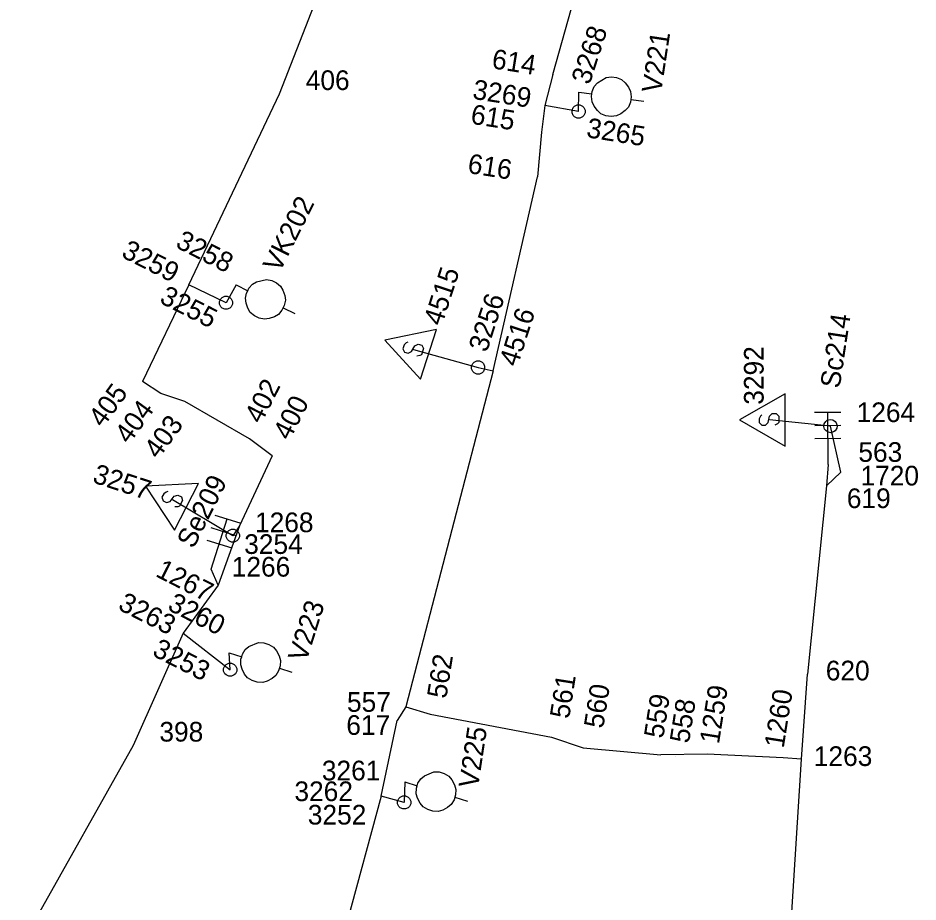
# Model space of a CAD drawing. Extents: x -535557 to -534097, y -1142175 to -1136716.
# Drawn here: x -534470.64 to -534436.33, y -1139947.45 to -1139913.75 of the extents above; entities that cross this region are included whole.
import ezdxf

# ---------------------------------------------------------------- set-up
doc = ezdxf.new("R2010")
doc.units = 0
doc.layers.add('Default', color=7, linetype='Continuous')
doc.layers.add('SS_SZDC', color=7, linetype='Continuous')

# ---------------------------------------------------------------- blocks, each defined once
blk = doc.blocks.new('POINT_DISPLAY')
at = {"layer": 'Default'}
blk.add_line((0, 0), (0, 0), dxfattribs=at)

msp = doc.modelspace()

# ---------------------------------------------------------------- linework, layer by layer
at = {"layer": 'SS_SZDC'}
for p, q in [((-534460.67, -1139916.649), (-534458.3, -1139910.559)), ((-534450.25, -1139915.909), (-534449.25, -1139912.319)), ((-534450.25, -1139915.909), (-534450.55, -1139917.09)), ((-534448.553, -1139916.224), (-534448.221, -1139916.019)), ((-534448.221, -1139916.019), (-534448.016, -1139915.997)), ((-534448.016, -1139915.997), (-534447.818, -1139916.025)), ((-534447.818, -1139916.025), (-534447.627, -1139916.102)), ((-534447.627, -1139916.102), (-534447.493, -1139916.222)), ((-534448.764, -1139916.649), (-534448.75, -1139916.55)), ((-534448.75, -1139916.55), (-534448.673, -1139916.359)), ((-534448.673, -1139916.359), (-534448.553, -1139916.224)), ((-534447.493, -1139916.222), (-534447.365, -1139916.391)), ((-534447.365, -1139916.391), (-534447.287, -1139916.554)), ((-534447.287, -1139916.554), (-534447.265, -1139916.759)), ((-534464.13, -1139923.92), (-534460.67, -1139916.649)), ((-534449.27, -1139917.319), (-534449.26, -1139916.579)), ((-534449.26, -1139916.579), (-534448.764, -1139916.649)), ((-534448.778, -1139916.748), (-534448.764, -1139916.649)), ((-534448.757, -1139916.953), (-534448.778, -1139916.748)), ((-534447.265, -1139916.759), (-534447.293, -1139916.957)), ((-534447.279, -1139916.858), (-534446.784, -1139916.927)), ((-534450.55, -1139917.09), (-534450.68, -1139918.1)), ((-534449.27, -1139917.319), (-534450.55, -1139917.09)), ((-534449.52, -1139917.269), (-534449.47, -1139917.169)), ((-534449.47, -1139917.169), (-534449.42, -1139917.119)), ((-534449.42, -1139917.119), (-534449.32, -1139917.069)), ((-534449.32, -1139917.069), (-534449.22, -1139917.069)), ((-534449.22, -1139917.069), (-534449.12, -1139917.119)), ((-534449.12, -1139917.119), (-534449.07, -1139917.169)), ((-534449.07, -1139917.169), (-534449.02, -1139917.269)), ((-534448.678, -1139917.116), (-534448.757, -1139916.953)), ((-534448.551, -1139917.285), (-534448.678, -1139917.116)), ((-534447.37, -1139917.148), (-534447.49, -1139917.283)), ((-534447.293, -1139916.957), (-534447.37, -1139917.148)), ((-534449.52, -1139917.369), (-534449.52, -1139917.269)), ((-534449.47, -1139917.469), (-534449.52, -1139917.369)), ((-534449.42, -1139917.519), (-534449.47, -1139917.469)), ((-534449.32, -1139917.569), (-534449.42, -1139917.519)), ((-534449.22, -1139917.569), (-534449.32, -1139917.569)), ((-534449.12, -1139917.519), (-534449.22, -1139917.569)), ((-534449.07, -1139917.469), (-534449.12, -1139917.519)), ((-534449.02, -1139917.369), (-534449.07, -1139917.469)), ((-534449.02, -1139917.269), (-534449.02, -1139917.369)), ((-534448.416, -1139917.405), (-534448.551, -1139917.285)), ((-534448.225, -1139917.482), (-534448.416, -1139917.405)), ((-534448.027, -1139917.51), (-534448.225, -1139917.482)), ((-534447.822, -1139917.488), (-534448.027, -1139917.51)), ((-534447.66, -1139917.41), (-534447.822, -1139917.488)), ((-534447.49, -1139917.283), (-534447.66, -1139917.41)), ((-534450.68, -1139918.1), (-534450.84, -1139919.809)), ((-534452.52, -1139927.2), (-534450.84, -1139919.809)), ((-534461.548, -1139923.81), (-534461.169, -1139923.717)), ((-534461.169, -1139923.717), (-534460.967, -1139923.76)), ((-534460.967, -1139923.76), (-534460.787, -1139923.847)), ((-534464.13, -1139923.92), (-534465.89, -1139927.61)), ((-534462.71, -1139924.61), (-534464.13, -1139923.92)), ((-534462.329, -1139923.93), (-534462.71, -1139924.61)), ((-534462.329, -1139923.93), (-534461.88, -1139924.149)), ((-534461.88, -1139924.149), (-534461.836, -1139924.059)), ((-534461.836, -1139924.059), (-534461.704, -1139923.901)), ((-534461.704, -1139923.901), (-534461.548, -1139923.81)), ((-534460.787, -1139923.847), (-534460.63, -1139923.98)), ((-534460.63, -1139923.98), (-534460.539, -1139924.135)), ((-534462.91, -1139924.46), (-534462.86, -1139924.41)), ((-534462.86, -1139924.41), (-534462.76, -1139924.36)), ((-534462.76, -1139924.36), (-534462.66, -1139924.36)), ((-534462.66, -1139924.36), (-534462.56, -1139924.41)), ((-534462.56, -1139924.41), (-534462.51, -1139924.46)), ((-534461.967, -1139924.44), (-534461.924, -1139924.239)), ((-534461.943, -1139924.619), (-534461.967, -1139924.44)), ((-534461.924, -1139924.239), (-534461.88, -1139924.149)), ((-534460.539, -1139924.135), (-534460.469, -1139924.336)), ((-534460.469, -1139924.336), (-534460.445, -1139924.515)), ((-534462.96, -1139924.56), (-534462.91, -1139924.46)), ((-534462.96, -1139924.66), (-534462.96, -1139924.56)), ((-534462.91, -1139924.76), (-534462.96, -1139924.66)), ((-534462.86, -1139924.81), (-534462.91, -1139924.76)), ((-534462.51, -1139924.76), (-534462.56, -1139924.81)), ((-534462.51, -1139924.46), (-534462.46, -1139924.56)), ((-534462.46, -1139924.66), (-534462.51, -1139924.76)), ((-534462.46, -1139924.56), (-534462.46, -1139924.66)), ((-534461.873, -1139924.819), (-534461.943, -1139924.619)), ((-534460.488, -1139924.716), (-534460.576, -1139924.896)), ((-534460.445, -1139924.515), (-534460.488, -1139924.716)), ((-534462.76, -1139924.86), (-534462.86, -1139924.81)), ((-534462.66, -1139924.86), (-534462.76, -1139924.86)), ((-534462.56, -1139924.81), (-534462.66, -1139924.86)), ((-534461.783, -1139924.975), (-534461.873, -1139924.819)), ((-534461.625, -1139925.108), (-534461.783, -1139924.975)), ((-534461.445, -1139925.195), (-534461.625, -1139925.108)), ((-534460.708, -1139925.054), (-534460.864, -1139925.145)), ((-534460.576, -1139924.896), (-534460.708, -1139925.054)), ((-534460.532, -1139924.806), (-534460.083, -1139925.025)), ((-534461.243, -1139925.238), (-534461.445, -1139925.195)), ((-534461.065, -1139925.214), (-534461.243, -1139925.238)), ((-534460.864, -1139925.145), (-534461.065, -1139925.214)), ((-534454.68, -1139925.624), (-534456.653, -1139926.034)), ((-534455.298, -1139927.526), (-534454.68, -1139925.624)), ((-534456.653, -1139926.034), (-534455.298, -1139927.526)), ((-534455.846, -1139926.139), (-534455.924, -1139926.218)), ((-534455.783, -1139926.107), (-534455.846, -1139926.139)), ((-534455.924, -1139926.218), (-534455.971, -1139926.361)), ((-534455.971, -1139926.361), (-534455.907, -1139926.487)), ((-534455.907, -1139926.487), (-534455.764, -1139926.533)), ((-534455.764, -1139926.533), (-534455.638, -1139926.469)), ((-534455.638, -1139926.469), (-534455.513, -1139926.247)), ((-534455.56, -1139926.389), (-534453.1, -1139927.079)), ((-534455.513, -1139926.247), (-534455.387, -1139926.183)), ((-534455.387, -1139926.183), (-534455.244, -1139926.229)), ((-534455.18, -1139926.355), (-534455.258, -1139926.593)), ((-534455.244, -1139926.229), (-534455.18, -1139926.355)), ((-534455.321, -1139926.625), (-534455.431, -1139926.642)), ((-534455.258, -1139926.593), (-534455.321, -1139926.625)), ((-534453.25, -1139926.879), (-534453.15, -1139926.829)), ((-534453.15, -1139926.829), (-534453.05, -1139926.829)), ((-534453.05, -1139926.829), (-534452.95, -1139926.879)), ((-534453.35, -1139927.029), (-534453.3, -1139926.929)), ((-534453.35, -1139927.129), (-534453.35, -1139927.029)), ((-534453.3, -1139927.229), (-534453.35, -1139927.129)), ((-534453.3, -1139926.929), (-534453.25, -1139926.879)), ((-534453.1, -1139927.079), (-534452.52, -1139927.2)), ((-534452.95, -1139926.879), (-534452.9, -1139926.929)), ((-534452.9, -1139926.929), (-534452.85, -1139927.029)), ((-534452.85, -1139927.129), (-534452.9, -1139927.229)), ((-534452.85, -1139927.029), (-534452.85, -1139927.129)), ((-534452.52, -1139927.2), (-534455.859, -1139940.02)), ((-534453.25, -1139927.279), (-534453.3, -1139927.229)), ((-534453.15, -1139927.329), (-534453.25, -1139927.279)), ((-534453.05, -1139927.329), (-534453.15, -1139927.329)), ((-534452.95, -1139927.279), (-534453.05, -1139927.329)), ((-534452.9, -1139927.229), (-534452.95, -1139927.279)), ((-534465.189, -1139928.069), (-534465.89, -1139927.61)), ((-534464.279, -1139928.379), (-534465.189, -1139928.069)), ((-534441.389, -1139928.079), (-534443.139, -1139929.079)), ((-534441.389, -1139930.079), (-534441.389, -1139928.079)), ((-534461.819, -1139929.799), (-534464.279, -1139928.379)), ((-534442.289, -1139928.879), (-534442.339, -1139928.929)), ((-534441.989, -1139928.929), (-534441.889, -1139928.829)), ((-534441.889, -1139928.829), (-534441.739, -1139928.829)), ((-534441.739, -1139928.829), (-534441.639, -1139928.929)), ((-534440.273, -1139928.783), (-534439.273, -1139928.776)), ((-534439.76, -1139930.78), (-534439.773, -1139928.78)), ((-534443.139, -1139929.079), (-534441.389, -1139930.079)), ((-534442.339, -1139928.929), (-534442.389, -1139929.029)), ((-534442.389, -1139929.029), (-534442.389, -1139929.179)), ((-534442.389, -1139929.179), (-534442.289, -1139929.279)), ((-534442.139, -1139929.279), (-534442.039, -1139929.179)), ((-534442.039, -1139929.179), (-534441.989, -1139928.929)), ((-534439.67, -1139929.309), (-534441.989, -1139929.079)), ((-534441.689, -1139929.229), (-534441.789, -1139929.279)), ((-534441.639, -1139929.179), (-534441.689, -1139929.229)), ((-534441.639, -1139928.929), (-534441.639, -1139929.179)), ((-534439.924, -1139929.321), (-534439.909, -1139929.223)), ((-534439.909, -1139929.223), (-534439.845, -1139929.131)), ((-534439.845, -1139929.131), (-534439.788, -1139929.089)), ((-534439.788, -1139929.089), (-534439.681, -1139929.055)), ((-534439.681, -1139929.055), (-534439.583, -1139929.07)), ((-534439.583, -1139929.07), (-534439.491, -1139929.134)), ((-534439.491, -1139929.134), (-534439.449, -1139929.191)), ((-534439.449, -1139929.191), (-534439.415, -1139929.298)), ((-534442.289, -1139929.279), (-534442.139, -1139929.279)), ((-534440.269, -1139929.283), (-534439.269, -1139929.276)), ((-534439.89, -1139929.428), (-534439.924, -1139929.321)), ((-534439.848, -1139929.485), (-534439.89, -1139929.428)), ((-534439.756, -1139929.549), (-534439.848, -1139929.485)), ((-534439.658, -1139929.564), (-534439.756, -1139929.549)), ((-534439.27, -1139931.069), (-534439.67, -1139929.309)), ((-534439.551, -1139929.53), (-534439.658, -1139929.564)), ((-534439.494, -1139929.488), (-534439.551, -1139929.53)), ((-534439.43, -1139929.396), (-534439.494, -1139929.488)), ((-534439.415, -1139929.298), (-534439.43, -1139929.396)), ((-534460.949, -1139930.45), (-534461.819, -1139929.799)), ((-534440.266, -1139929.783), (-534439.266, -1139929.776)), ((-534460.949, -1139930.45), (-534462.199, -1139933.11)), ((-534439.76, -1139930.78), (-534439.819, -1139931.59)), ((-534439.819, -1139931.59), (-534439.27, -1139931.069)), ((-534463.761, -1139931.501), (-534465.774, -1139931.597)), ((-534465.774, -1139931.597), (-534464.669, -1139933.283)), ((-534464.669, -1139933.283), (-534463.761, -1139931.501)), ((-534439.819, -1139931.59), (-534440.539, -1139938.77)), ((-534465.083, -1139931.893), (-534465.151, -1139932.027)), ((-534464.993, -1139931.827), (-534465.083, -1139931.893)), ((-534464.926, -1139931.805), (-534464.993, -1139931.827)), ((-534464.839, -1139932.186), (-534464.681, -1139931.986)), ((-534464.681, -1139931.986), (-534464.547, -1139931.942)), ((-534464.547, -1139931.942), (-534464.413, -1139932.01)), ((-534465.151, -1139932.027), (-534465.108, -1139932.162)), ((-534465.108, -1139932.162), (-534464.974, -1139932.23)), ((-534464.974, -1139932.23), (-534464.839, -1139932.186)), ((-534462.449, -1139933.489), (-534464.75, -1139932.12)), ((-534464.37, -1139932.145), (-534464.483, -1139932.367)), ((-534464.413, -1139932.01), (-534464.37, -1139932.145)), ((-534464.55, -1139932.389), (-534464.662, -1139932.389)), ((-534464.483, -1139932.367), (-534464.55, -1139932.389)), ((-534463.27, -1139934.76), (-534462.664, -1139932.853)), ((-534463.14, -1139932.702), (-534462.187, -1139933.005)), ((-534463.292, -1139933.179), (-534462.339, -1139933.481)), ((-534462.199, -1139933.11), (-534463.01, -1139935.37)), ((-534462.699, -1139933.439), (-534462.649, -1139933.339)), ((-534462.649, -1139933.339), (-534462.599, -1139933.289)), ((-534462.599, -1139933.289), (-534462.499, -1139933.239)), ((-534462.499, -1139933.239), (-534462.399, -1139933.239)), ((-534462.199, -1139933.11), (-534462.449, -1139933.489)), ((-534462.399, -1139933.239), (-534462.299, -1139933.289)), ((-534462.299, -1139933.289), (-534462.249, -1139933.339)), ((-534462.249, -1139933.339), (-534462.199, -1139933.439)), ((-534463.443, -1139933.655), (-534462.49, -1139933.958)), ((-534462.699, -1139933.539), (-534462.699, -1139933.439)), ((-534462.649, -1139933.639), (-534462.699, -1139933.539)), ((-534462.599, -1139933.689), (-534462.649, -1139933.639)), ((-534462.499, -1139933.739), (-534462.599, -1139933.689)), ((-534462.299, -1139933.689), (-534462.399, -1139933.739)), ((-534462.249, -1139933.639), (-534462.299, -1139933.689)), ((-534462.199, -1139933.539), (-534462.249, -1139933.639)), ((-534462.199, -1139933.439), (-534462.199, -1139933.539)), ((-534462.399, -1139933.739), (-534462.499, -1139933.739)), ((-534463.01, -1139935.37), (-534463.27, -1139934.76)), ((-534463.01, -1139935.37), (-534464.34, -1139937.209)), ((-534464.34, -1139937.209), (-534466.25, -1139941.489)), ((-534464.34, -1139937.209), (-534462.55, -1139938.6)), ((-534461.976, -1139937.833), (-534461.836, -1139937.719)), ((-534461.836, -1139937.719), (-534461.476, -1139937.568)), ((-534461.476, -1139937.568), (-534461.27, -1139937.578)), ((-534461.27, -1139937.578), (-534461.079, -1139937.637)), ((-534461.079, -1139937.637), (-534460.903, -1139937.743)), ((-534460.903, -1139937.743), (-534460.788, -1139937.883)), ((-534462.55, -1139938.6), (-534462.59, -1139937.959)), ((-534462.59, -1139937.959), (-534462.111, -1139938.106)), ((-534462.141, -1139938.201), (-534462.111, -1139938.106)), ((-534462.111, -1139938.106), (-534462.082, -1139938.01)), ((-534462.082, -1139938.01), (-534461.976, -1139937.833)), ((-534460.788, -1139937.883), (-534460.689, -1139938.07)), ((-534460.689, -1139938.07), (-534460.637, -1139938.243)), ((-534462.8, -1139938.55), (-534462.75, -1139938.45)), ((-534462.75, -1139938.45), (-534462.7, -1139938.4)), ((-534462.7, -1139938.4), (-534462.6, -1139938.35)), ((-534462.6, -1139938.35), (-534462.5, -1139938.35)), ((-534462.5, -1139938.35), (-534462.4, -1139938.4)), ((-534462.4, -1139938.4), (-534462.35, -1139938.45)), ((-534462.35, -1139938.45), (-534462.3, -1139938.55)), ((-534462.151, -1139938.407), (-534462.141, -1139938.201)), ((-534462.099, -1139938.58), (-534462.151, -1139938.407)), ((-534460.648, -1139938.449), (-534460.706, -1139938.64)), ((-534460.637, -1139938.243), (-534460.648, -1139938.449)), ((-534462.8, -1139938.65), (-534462.8, -1139938.55)), ((-534462.75, -1139938.75), (-534462.8, -1139938.65)), ((-534462.7, -1139938.8), (-534462.75, -1139938.75)), ((-534462.6, -1139938.85), (-534462.7, -1139938.8)), ((-534462.5, -1139938.85), (-534462.6, -1139938.85)), ((-534462.4, -1139938.8), (-534462.5, -1139938.85)), ((-534462.35, -1139938.75), (-534462.4, -1139938.8)), ((-534462.3, -1139938.65), (-534462.35, -1139938.75)), ((-534462.3, -1139938.55), (-534462.3, -1139938.65)), ((-534462, -1139938.767), (-534462.099, -1139938.58)), ((-534461.886, -1139938.907), (-534462, -1139938.767)), ((-534460.812, -1139938.817), (-534460.952, -1139938.931)), ((-534460.706, -1139938.64), (-534460.812, -1139938.817)), ((-534460.677, -1139938.544), (-534460.199, -1139938.69)), ((-534440.77, -1139942.01), (-534440.539, -1139938.77)), ((-534461.709, -1139939.013), (-534461.886, -1139938.907)), ((-534461.518, -1139939.071), (-534461.709, -1139939.013)), ((-534461.312, -1139939.082), (-534461.518, -1139939.071)), ((-534461.139, -1139939.03), (-534461.312, -1139939.082)), ((-534460.952, -1139938.931), (-534461.139, -1139939.03)), ((-534455.859, -1139940.02), (-534456.18, -1139940.53)), ((-534455.859, -1139940.02), (-534454.93, -1139940.299)), ((-534456.8, -1139943.42), (-534456.18, -1139940.53)), ((-534454.93, -1139940.299), (-534450.3, -1139941.17)), ((-534450.3, -1139941.17), (-534449.09, -1139941.579)), ((-534466.25, -1139941.489), (-534470.64, -1139949.299)), ((-534449.09, -1139941.579), (-534446.13, -1139941.84)), ((-534444.369, -1139941.819), (-534446.13, -1139941.84)), ((-534441.47, -1139941.959), (-534444.369, -1139941.819)), ((-534441.85, -1139959.079), (-534440.77, -1139942.01)), ((-534440.77, -1139942.01), (-534441.47, -1139941.959)), ((-534455.146, -1139942.639), (-534454.786, -1139942.488)), ((-534454.786, -1139942.488), (-534454.58, -1139942.498)), ((-534454.58, -1139942.498), (-534454.389, -1139942.557)), ((-534454.389, -1139942.557), (-534454.213, -1139942.663)), ((-534455.899, -1139942.879), (-534455.92, -1139943.659)), ((-534455.899, -1139942.879), (-534455.421, -1139943.026)), ((-534455.421, -1139943.026), (-534455.392, -1139942.93)), ((-534455.392, -1139942.93), (-534455.286, -1139942.753)), ((-534455.286, -1139942.753), (-534455.146, -1139942.639)), ((-534454.213, -1139942.663), (-534454.098, -1139942.803)), ((-534454.098, -1139942.803), (-534453.999, -1139942.99)), ((-534455.461, -1139943.327), (-534455.451, -1139943.121)), ((-534455.451, -1139943.121), (-534455.421, -1139943.026)), ((-534453.999, -1139942.99), (-534453.947, -1139943.163)), ((-534453.947, -1139943.163), (-534453.958, -1139943.369)), ((-534456.8, -1139943.42), (-534460.649, -1139957.649)), ((-534455.92, -1139943.659), (-534456.8, -1139943.42)), ((-534456.17, -1139943.609), (-534456.12, -1139943.509)), ((-534456.17, -1139943.709), (-534456.17, -1139943.609)), ((-534456.12, -1139943.509), (-534456.07, -1139943.459)), ((-534456.07, -1139943.459), (-534455.97, -1139943.409)), ((-534455.97, -1139943.409), (-534455.87, -1139943.409)), ((-534455.87, -1139943.409), (-534455.77, -1139943.459)), ((-534455.77, -1139943.459), (-534455.72, -1139943.509)), ((-534455.72, -1139943.509), (-534455.67, -1139943.609)), ((-534455.67, -1139943.609), (-534455.67, -1139943.709)), ((-534455.409, -1139943.5), (-534455.461, -1139943.327)), ((-534455.31, -1139943.687), (-534455.409, -1139943.5)), ((-534454.016, -1139943.56), (-534454.122, -1139943.737)), ((-534453.958, -1139943.369), (-534454.016, -1139943.56)), ((-534453.987, -1139943.464), (-534453.509, -1139943.61)), ((-534456.12, -1139943.809), (-534456.17, -1139943.709)), ((-534456.07, -1139943.859), (-534456.12, -1139943.809)), ((-534455.97, -1139943.909), (-534456.07, -1139943.859)), ((-534455.87, -1139943.909), (-534455.97, -1139943.909)), ((-534455.77, -1139943.859), (-534455.87, -1139943.909)), ((-534455.72, -1139943.809), (-534455.77, -1139943.859)), ((-534455.67, -1139943.709), (-534455.72, -1139943.809)), ((-534455.196, -1139943.827), (-534455.31, -1139943.687)), ((-534455.019, -1139943.933), (-534455.196, -1139943.827)), ((-534454.828, -1139943.991), (-534455.019, -1139943.933)), ((-534454.622, -1139944.002), (-534454.828, -1139943.991)), ((-534454.449, -1139943.95), (-534454.622, -1139944.002)), ((-534454.262, -1139943.851), (-534454.449, -1139943.95)), ((-534454.122, -1139943.737), (-534454.262, -1139943.851))]:
    msp.add_line(p, q, dxfattribs=at)

# ---------------------------------------------------------------- block references
for p in [(-534450.25, -1139915.909), (-534460.67, -1139916.649), (-534449.26, -1139916.579), (-534450.55, -1139917.09), (-534449.27, -1139917.319), (-534449.27, -1139917.319), (-534450.68, -1139918.1), (-534450.84, -1139919.809), (-534464.13, -1139923.92), (-534462.329, -1139923.93), (-534462.71, -1139924.61), (-534462.71, -1139924.61), (-534455.56, -1139926.389), (-534453.1, -1139927.079), (-534453.1, -1139927.079), (-534452.52, -1139927.2), (-534465.89, -1139927.61), (-534465.189, -1139928.069), (-534464.279, -1139928.379), (-534441.989, -1139929.079), (-534439.67, -1139929.309), (-534439.67, -1139929.309), (-534461.819, -1139929.799), (-534460.949, -1139930.45), (-534439.76, -1139930.78), (-534439.27, -1139931.069), (-534439.819, -1139931.59), (-534464.75, -1139932.12), (-534462.199, -1139933.11), (-534462.449, -1139933.489), (-534462.449, -1139933.489), (-534463.27, -1139934.76), (-534463.01, -1139935.37), (-534464.34, -1139937.209), (-534462.59, -1139937.959), (-534462.55, -1139938.6), (-534462.55, -1139938.6), (-534440.539, -1139938.77), (-534455.859, -1139940.02), (-534456.18, -1139940.53), (-534454.93, -1139940.299), (-534450.3, -1139941.17), (-534466.25, -1139941.489), (-534449.09, -1139941.579), (-534446.13, -1139941.84), (-534445.59, -1139941.92), (-534444.369, -1139941.819), (-534441.47, -1139941.959), (-534440.77, -1139942.01), (-534455.899, -1139942.879), (-534456.8, -1139943.42), (-534455.92, -1139943.659), (-534455.92, -1139943.659)]:
    msp.add_blockref('POINT_DISPLAY', p, dxfattribs=at)

# ---------------------------------------------------------------- texts
for s, rotation, p in [('3268', 72, (-534448.851, -1139916.329)), ('V221', 81.3757, (-534446.126, -1139916.645)), ('614', 351, (-534452.609, -1139915.665)), ('3269', 351, (-534453.343, -1139916.829)), ('615', 351, (-534453.415, -1139917.776)), ('3265', 351, (-534448.999, -1139918.294)), ('616', 351, (-534453.53, -1139919.656)), ('VK202', 63.3757, (-534460.668, -1139923.492)), ('3258', 333, (-534464.674, -1139922.476)), ('3259', 333, (-534466.739, -1139922.845)), ('4515', 72, (-534454.486, -1139925.527)), ('3255', 333, (-534465.287, -1139924.588)), ('3256', 72, (-534452.769, -1139926.531)), ('4516', 72, (-534451.604, -1139927.084)), ('Sc214', 81.3757, (-534439.32, -1139927.898)), ('3292', 90, (-534442.215, -1139928.497)), ('402', 63, (-534461.373, -1139929.259)), ('405', 54, (-534467.406, -1139929.402)), ('400', 63, (-534460.286, -1139929.893)), ('404', 54, (-534466.405, -1139930.031)), ('403', 54, (-534465.29, -1139930.603)), ('3257', 342, (-534467.839, -1139931.449)), ('Se209', 63.3757, (-534463.95, -1139934.017)), ('1267', 333, (-534465.436, -1139935.019)), ('3263', 333, (-534466.868, -1139936.281)), ('3260', 333, (-534464.982, -1139936.295)), ('V223', 72.3757, (-534459.652, -1139938.34)), ('3253', 333, (-534465.563, -1139938.04)), ('562', 81, (-534454.314, -1139939.725)), ('561', 81, (-534449.632, -1139940.493)), ('560', 81, (-534448.333, -1139940.863)), ('1259', 81, (-534443.92, -1139941.455)), ('1260', 81, (-534441.452, -1139941.615)), ('559', 81, (-534446.044, -1139941.243)), ('558', 81, (-534445.062, -1139941.429)), ('V225', 81.3757, (-534453.106, -1139943.145))]:
    msp.add_text(s, height=0.75, rotation=rotation, dxfattribs=at).set_placement(p)
for s, p in [('406', (-534459.67, -1139916.499)), ('1264', (-534438.67, -1139929.159)), ('563', (-534438.603, -1139930.675)), ('1720', (-534438.522, -1139931.576)), ('619', (-534439.043, -1139932.437)), ('1268', (-534461.605, -1139933.356)), ('3254', (-534462.017, -1139934.185)), ('1266', (-534462.491, -1139935.05)), ('620', (-534439.846, -1139939.006)), ('557', (-534458.098, -1139940.205)), ('617', (-534458.124, -1139941.084)), ('398', (-534465.25, -1139941.339)), ('1263', (-534440.302, -1139942.269)), ('3261', (-534459.056, -1139942.817)), ('3262', (-534460.102, -1139943.609)), ('3252', (-534459.592, -1139944.502))]:
    msp.add_text(s, height=0.75, dxfattribs=at).set_placement(p)

doc.saveas('drawing.dxf')
